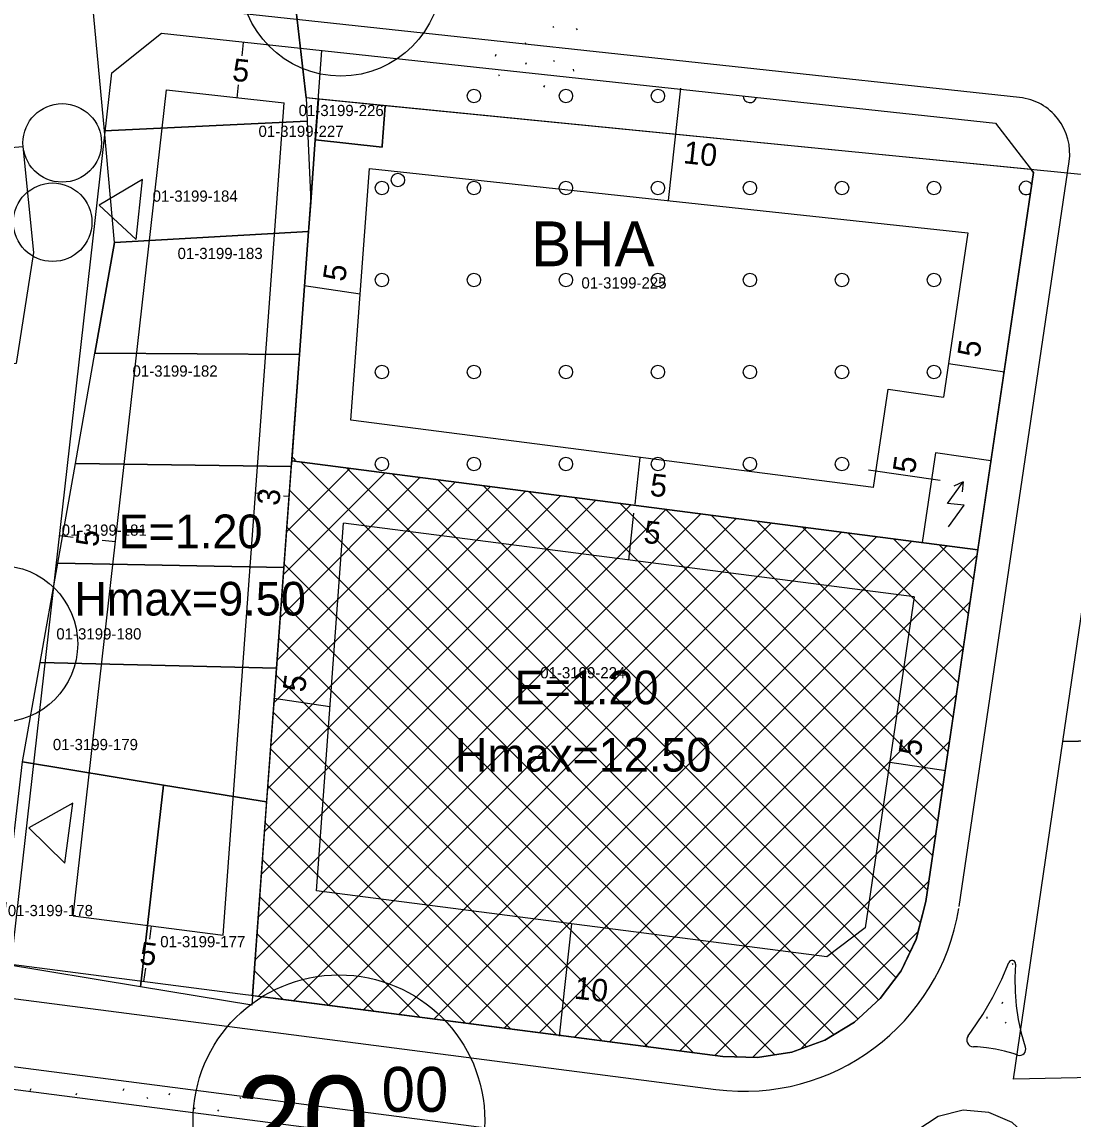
# Model space of a CAD drawing. Extents: x 419396 to 421519, y 4453567 to 4456767.
# Drawn here: x 420549.9 to 420643.6, y 4454412.1 to 4454509.9 of the extents above; entities that cross this region are included whole.
import ezdxf

# ---------------------------------------------------------------- set-up
doc = ezdxf.new("R2010")
doc.units = 0
for name, color, linetype in [('0_KADASTRO', 7, 'Continuous'), ('Level 16', 7, 'Continuous'), ('Level 20', 7, 'Continuous'), ('Level 29', 7, 'Continuous'), ('Level 30', 7, 'Continuous'), ('Level 33', 7, 'Continuous'), ('Level 34', 7, 'Continuous'), ('Level 41', 7, 'Continuous'), ('Level 54', 7, 'Continuous'), ('Level 55', 7, 'Continuous'), ('Level 57', 7, 'Continuous'), ('Level 58', 7, 'Continuous'), ('Level 59', 7, 'Continuous'), ('Level 62', 7, 'Continuous')]:
    doc.layers.add(name, color=color, linetype=linetype)

msp = doc.modelspace()

# ---------------------------------------------------------------- linework, layer by layer
at = {"layer": '0_KADASTRO'}
for p, q in [((420575.25, 4454503.09), (420575.34, 4454501.03)), ((420576.327, 4454502.984), (420575.25, 4454503.09)), ((420576.06, 4454499.35), (420576.327, 4454502.984)), ((420582.308, 4454502.393), (420576.341, 4454502.982)), ((420575.34, 4454501.03), (420575.66, 4454493.79)), ((420575.66, 4454493.79), (420576.06, 4454499.35)), ((420576.075, 4454499.348), (420576.06, 4454499.35)), ((420576.075, 4454499.348), (420582.03, 4454498.7)), ((420582.03, 4454498.7), (420576.075, 4454499.348)), ((420582.038, 4454498.804), (420582.03, 4454498.7)), ((420575.46, 4454491.18), (420558.18, 4454490.191)), ((420574.66, 4454480.21), (420575.46, 4454491.18)), ((420575.46, 4454491.18), (420574.66, 4454480.21)), ((420558.18, 4454490.191), (420556.43, 4454480.337)), ((420556.43, 4454480.337), (420574.66, 4454480.21)), ((420574.66, 4454480.21), (420573.969, 4454470.73)), ((420573.969, 4454470.73), (420573.93, 4454470.24)), ((420635.11, 4454462.82), (420573.969, 4454470.73)), ((420573.969, 4454470.73), (420635.11, 4454462.82)), ((420573.93, 4454470.24), (420573.27, 4454461.25)), ((420630.48, 4454431.47), (420635.11, 4454462.82)), ((420573.27, 4454461.25), (420572.61, 4454452.28)), ((420572.61, 4454452.28), (420571.73, 4454440.35)), ((420571.73, 4454440.35), (420570.471, 4454423.078)), ((420629.63, 4454428.1), (420630.48, 4454431.47)), ((420628.28, 4454425.3), (420629.63, 4454428.1)), ((420618.55, 4454418.05), (420621.47, 4454419.12)), ((420615.49, 4454417.56), (420618.55, 4454418.05))]:
    msp.add_line(p, q, dxfattribs=at)
for points in [[(420569.14, 4454565.51), (420569.5, 4454565.42), (420570.27, 4454565.24), (420582.81, 4454563.58), (420589.77, 4454562.72), (420592.41, 4454562.43), (420599.34, 4454561.49), (420608.15, 4454559.03), (420610.42, 4454557.8), (420613.89, 4454556.94), (420616.29, 4454556.26), (420636.26, 4454548.67), (420645.73, 4454545.84), (420661.16, 4454541.72), (420656.65, 4454512.89), (420657.07, 4454498.32), (420646.13, 4454499.11), (420645.5, 4454496.15), (420575.25, 4454503.09), (420573.91, 4454514.72), (420572.69, 4454525.26), (420569.77, 4454541.42)], [(420556.01, 4454513.89), (420558.948, 4454515.857), (420573.91, 4454514.72), (420575.25, 4454503.09), (420575.34, 4454501.03), (420557.27, 4454500.15)], [(420557.27, 4454500.15), (420575.34, 4454501.03), (420575.66, 4454493.79), (420575.46, 4454491.18), (420558.18, 4454490.191)], [(420526.048, 4454496.812), (420550.001, 4454498.767), (420550.958, 4454489.316), (420549.421, 4454479.43), (420528.239, 4454477.548), (420527.163, 4454487.06)], [(420556.43, 4454480.337), (420558.18, 4454490.191), (420575.46, 4454491.18), (420574.66, 4454480.21)], [(420554.681, 4454470.493), (420556.43, 4454480.337), (420574.66, 4454480.21), (420573.93, 4454470.24)], [(420642.702, 4454445.729), (420646.375, 4454470.84), (420664.341, 4454471.352), (420661.377, 4454446.113), (420656.716, 4454446.022)], [(420553.111, 4454461.628), (420554.681, 4454470.493), (420573.93, 4454470.24), (420573.27, 4454461.25)], [(420551.532, 4454452.772), (420553.111, 4454461.628), (420573.27, 4454461.25), (420572.61, 4454452.28)], [(420549.962, 4454443.907), (420551.532, 4454452.772), (420572.61, 4454452.28), (420571.73, 4454440.35), (420571.164, 4454440.44), (420562.543, 4454441.84)], [(420638.297, 4454415.625), (420642.702, 4454445.729), (420656.716, 4454446.022), (420655.88, 4454438.781), (420655.413, 4454433.395), (420655.32, 4454432.49), (420654.777, 4454427.052), (420653.851, 4454415.952)], [(420547.891, 4454425.945), (420548.01, 4454426.99), (420549.962, 4454443.907), (420562.543, 4454441.84), (420560.5, 4454423.87)], [(420560.5, 4454423.87), (420562.543, 4454441.84), (420571.164, 4454440.44), (420571.73, 4454440.35), (420570.41, 4454422.24)]]:
    msp.add_lwpolyline(points, close=True, dxfattribs=at)
for points in [[(420576.341, 4454502.982), (420576.082, 4454499.452), (420576.075, 4454499.348)], [(420582.03, 4454498.7), (420582.038, 4454498.804), (420582.308, 4454502.393)], [(420635.11, 4454462.82), (420640.08, 4454496.45), (420639.877, 4454496.705), (420582.308, 4454502.393), (420582.038, 4454498.804)], [(420576.06, 4454499.35), (420575.66, 4454493.79), (420575.46, 4454491.18)], [(420621.47, 4454419.12), (420624.12, 4454420.73), (420626.42, 4454422.82), (420628.28, 4454425.3)], [(420570.471, 4454423.078), (420612.39, 4454417.66), (420615.49, 4454417.56)]]:
    msp.add_lwpolyline(points, dxfattribs=at)
at = {"layer": 'Level 16'}
for p, q in [((420560.675, 4454495.825), (420556.802, 4454493.533)), ((420560.087, 4454490.457), (420560.675, 4454495.825)), ((420556.802, 4454493.533), (420560.087, 4454490.457)), ((420554.457, 4454440.245), (420550.532, 4454438.044)), ((420553.744, 4454434.892), (420554.457, 4454440.245)), ((420550.532, 4454438.044), (420553.744, 4454434.892))]:
    msp.add_line(p, q, dxfattribs=at)
at = {"layer": 'Level 20'}
for p, q in [((420569.644, 4454508.04), (420569.515, 4454506.847)), ((420554.493, 4454430.192), (420562.794, 4454503.795)), ((420562.794, 4454503.795), (420573.299, 4454502.661)), ((420569.107, 4454503.069), (420569.236, 4454504.262)), ((420607.558, 4454493.933), (420608.641, 4454503.947)), ((420567.858, 4454428.462), (420573.299, 4454502.661)), ((420579.247, 4454474.38), (420580.892, 4454496.812)), ((420580.892, 4454496.812), (420634.225, 4454491.054)), ((420634.225, 4454491.054), (420632.063, 4454476.413)), ((420580.07, 4454485.596), (420575.065, 4454486.336)), ((420637.507, 4454478.644), (420632.502, 4454479.384)), ((420625.819, 4454468.356), (420579.247, 4454474.38)), ((420604.561, 4454466.87), (420605.013, 4454471.047)), ((420631.747, 4454468.998), (420625.37, 4454469.918)), ((420570.75, 4454467.892), (420571.314, 4454467.828)), ((420573.733, 4454467.555), (420573.241, 4454467.61)), ((420604.004, 4454461.901), (420604.456, 4454466.077)), ((420576.171, 4454432.429), (420578.573, 4454465.191)), ((420629.435, 4454458.611), (420578.573, 4454465.191)), ((420553.283, 4454464.076), (420554.475, 4454463.942)), ((420558.252, 4454463.516), (420557.059, 4454463.65)), ((420629.435, 4454458.611), (420625.082, 4454429.124)), ((420577.372, 4454448.81), (420572.367, 4454449.55)), ((420632.264, 4454443.128), (420627.259, 4454443.868)), ((420621.67, 4454426.543), (420576.171, 4454432.429)), ((420554.493, 4454430.192), (420567.858, 4454428.462)), ((420561.436, 4454429.294), (420561.282, 4454428.103)), ((420597.837, 4454419.472), (420598.92, 4454429.486)), ((420625.082, 4454429.124), (420621.67, 4454426.543)), ((420560.795, 4454424.335), (420560.949, 4454425.525))]:
    msp.add_line(p, q, dxfattribs=at)
msp.add_lwpolyline([(420625.819, 4454468.356), (420627.118, 4454477.144), (420632.063, 4454476.413)], dxfattribs=at)
msp.add_circle((420583.427, 4454495.77), 0.6, dxfattribs=at)
at = {"layer": 'Level 29'}
for p, q in [((420557.933, 4454505.319), (420562.359, 4454508.871)), ((420562.359, 4454508.871), (420636.685, 4454500.846)), ((420548.973, 4454425.864), (420557.933, 4454505.319)), ((420636.685, 4454500.846), (420640.076, 4454496.453)), ((420640.076, 4454496.453), (420630.483, 4454431.473)), ((420630.483, 4454431.473), (420629.63, 4454428.097)), ((420629.63, 4454428.097), (420628.28, 4454425.301)), ((420569.376, 4454423.224), (420548.973, 4454425.864)), ((420628.28, 4454425.301), (420626.421, 4454422.815)), ((420572.777, 4454422.784), (420569.376, 4454423.224)), ((420612.385, 4454417.66), (420572.777, 4454422.784)), ((420626.421, 4454422.815), (420624.122, 4454420.73)), ((420624.122, 4454420.73), (420621.466, 4454419.123)), ((420621.466, 4454419.123), (420618.552, 4454418.052)), ((420615.488, 4454417.559), (420612.385, 4454417.66)), ((420618.552, 4454418.052), (420615.488, 4454417.559))]:
    msp.add_line(p, q, dxfattribs=at)
at = {"layer": 'Level 33'}
for centre in [(420590.204, 4454503.264), (420598.404, 4454503.264), (420606.604, 4454503.264), (420582.004, 4454495.063), (420590.204, 4454495.063), (420598.404, 4454495.063), (420606.604, 4454495.063), (420614.804, 4454495.063), (420623.004, 4454495.063), (420631.204, 4454495.063), (420582.004, 4454486.862), (420590.204, 4454486.862), (420598.404, 4454486.862), (420606.604, 4454486.862), (420614.804, 4454486.862), (420623.004, 4454486.862), (420631.204, 4454486.862), (420582.004, 4454478.661), (420590.204, 4454478.661), (420598.404, 4454478.661), (420606.604, 4454478.661), (420614.804, 4454478.661), (420623.004, 4454478.661), (420631.204, 4454478.661), (420582.004, 4454470.46), (420590.204, 4454470.46), (420598.404, 4454470.46), (420606.604, 4454470.46), (420614.804, 4454470.46), (420623.004, 4454470.46)]:
    msp.add_circle(centre, 0.6, dxfattribs=at)
for centre, start, end in [((420614.804, 4454503.264), 179.09343, 348.58178), ((420639.404, 4454495.063), 31.24295, 311.96083), ((420573.804, 4454470.46), 32.68842, 72.13819)]:
    msp.add_arc(centre, 0.6, start, end, dxfattribs=at)
at = {"layer": 'Level 34'}
for p, q in [((420574.812, 4454470.618), (420624.425, 4454421.005)), ((420573.224, 4454460.61), (420582.267, 4454469.653)), ((420573.504, 4454464.425), (420579.137, 4454470.058)), ((420578.873, 4454470.092), (420626.279, 4454422.686)), ((420582.934, 4454469.567), (420627.818, 4454424.683)), ((420572.384, 4454449.164), (420591.659, 4454468.438)), ((420572.664, 4454452.979), (420588.528, 4454468.843)), ((420572.944, 4454456.794), (420585.398, 4454469.248)), ((420586.995, 4454469.042), (420629.08, 4454426.957)), ((420591.056, 4454468.516), (420630.002, 4454429.57)), ((420571.825, 4454441.533), (420597.92, 4454467.628)), ((420572.105, 4454445.348), (420594.79, 4454468.033)), ((420573.775, 4454468.12), (420622.279, 4454419.615)), ((420595.116, 4454467.991), (420630.631, 4454432.476)), ((420599.177, 4454467.466), (420631.086, 4454435.557)), ((420570.985, 4454430.087), (420607.312, 4454466.413)), ((420571.265, 4454433.902), (420604.181, 4454466.818)), ((420571.545, 4454437.718), (420601.051, 4454467.223)), ((420603.238, 4454466.94), (420631.541, 4454438.638)), ((420607.299, 4454466.415), (420631.996, 4454441.718)), ((420570.706, 4454426.272), (420610.442, 4454466.008)), ((420570.985, 4454423.016), (420613.573, 4454465.603)), ((420611.36, 4454465.89), (420632.45, 4454444.799)), ((420573.533, 4454464.826), (420619.835, 4454418.524)), ((420574.116, 4454422.611), (420616.703, 4454465.198)), ((420577.246, 4454422.206), (420619.834, 4454464.793)), ((420615.421, 4454465.364), (420632.905, 4454447.88)), ((420619.482, 4454464.839), (420633.36, 4454450.961)), ((420580.377, 4454421.801), (420622.964, 4454464.388)), ((420583.507, 4454421.396), (420626.095, 4454463.983)), ((420586.638, 4454420.991), (420629.226, 4454463.578)), ((420623.543, 4454464.314), (420633.815, 4454454.041)), ((420627.603, 4454463.788), (420634.27, 4454457.122)), ((420589.769, 4454420.586), (420632.356, 4454463.173)), ((420631.664, 4454463.263), (420634.724, 4454460.203)), ((420573.291, 4454461.532), (420617.018, 4454417.805)), ((420592.899, 4454420.181), (420635.037, 4454462.319)), ((420590.597, 4454456.75), (420592.82, 4454458.973)), ((420573.05, 4454458.238), (420613.669, 4454417.618)), ((420596.03, 4454419.776), (420634.424, 4454458.171)), ((420572.808, 4454454.944), (420609.751, 4454418.001)), ((420599.16, 4454419.371), (420633.812, 4454454.023)), ((420572.567, 4454451.65), (420605.691, 4454418.526)), ((420602.291, 4454418.966), (420633.2, 4454449.875)), ((420572.325, 4454448.356), (420601.63, 4454419.051)), ((420572.084, 4454445.062), (420597.569, 4454419.577)), ((420605.421, 4454418.561), (420632.587, 4454445.727)), ((420571.842, 4454441.768), (420593.508, 4454420.102)), ((420608.552, 4454418.156), (420631.975, 4454441.579)), ((420571.6, 4454438.474), (420589.447, 4454420.627)), ((420611.682, 4454417.751), (420631.363, 4454437.431)), ((420571.359, 4454435.18), (420585.386, 4454421.153)), ((420615.041, 4454417.574), (420630.75, 4454433.283)), ((420571.117, 4454431.886), (420581.325, 4454421.678)), ((420570.876, 4454428.592), (420577.264, 4454422.203)), ((420619.347, 4454418.344), (420629.809, 4454428.807)), ((420570.634, 4454425.298), (420573.203, 4454422.729))]:
    msp.add_line(p, q, dxfattribs=at)
at = {"layer": 'Level 41'}
for p, q in [((420597.227, 4454509.469), (420597.298, 4454509.362)), ((420599.326, 4454509.277), (420599.397, 4454509.17)), ((420594.771, 4454508.016), (420594.842, 4454507.909)), ((420592.13, 4454506.823), (420592.201, 4454506.982)), ((420594.829, 4454506.094), (420594.901, 4454506.254)), ((420597.294, 4454506.439), (420597.365, 4454506.332)), ((420599.052, 4454505.648), (420599.07, 4454505.488)), ((420592.389, 4454505.178), (420592.459, 4454505.071)), ((420596.445, 4454504.034), (420596.517, 4454504.194)), ((420638.168, 4454425.949), (420638.239, 4454425.843)), ((420637.279, 4454422.374), (420637.35, 4454422.533)), ((420635.908, 4454421.199), (420635.926, 4454421.039)), ((420637.538, 4454420.729), (420637.608, 4454420.622)), ((420550.66, 4454414.64), (420550.73, 4454414.8)), ((420558.953, 4454414.64), (420559.023, 4454414.8)), ((420554.743, 4454414.232), (420554.814, 4454414.392)), ((420561.048, 4454414.024), (420561.119, 4454413.918)), ((420563.036, 4454414.232), (420563.107, 4454414.392)), ((420569.341, 4454414.024), (420569.412, 4454413.918)), ((420565.256, 4454413.095), (420565.327, 4454412.988)), ((420567.355, 4454412.903), (420567.426, 4454412.796)), ((420573.549, 4454413.095), (420573.62, 4454412.988)), ((420575.648, 4454412.903), (420575.719, 4454412.796))]:
    msp.add_line(p, q, dxfattribs=at)
at = {"layer": 'Level 54'}
for p, q in [((420632.412, 4454466.933), (420633.804, 4454468.867)), ((420633.891, 4454466.784), (420632.412, 4454466.933)), ((420632.5, 4454464.849), (420633.891, 4454466.784))]:
    msp.add_line(p, q, dxfattribs=at)
for points in [[(420633.804, 4454468.867), (420632.988, 4454468.499)], [(420633.804, 4454468.867), (420633.715, 4454467.98)]]:
    msp.add_lwpolyline(points, dxfattribs=at)
at = {"layer": 'Level 55'}
for centre in [(420553.511, 4454499.078), (420552.656, 4454492.007)]:
    msp.add_circle(centre, 3.5, dxfattribs=at)
at = {"layer": 'Level 57'}
msp.add_lwpolyline([(420636.279, 4454470.735), (420631.333, 4454471.466), (420630.15, 4454463.459)], dxfattribs=at)
at = {"layer": 'Level 58'}
for centre, radius in [((420578.337, 4454514.038), 9), ((420547.889, 4454454.424), 7), ((420578.174, 4454411.931), 13)]:
    msp.add_circle(centre, radius, dxfattribs=at)
at = {"layer": 'Level 59'}
for p, q in [((420570.472, 4454423.082), (420576.65, 4454507.328)), ((420635.11, 4454462.817), (420573.966, 4454470.727))]:
    msp.add_line(p, q, dxfattribs=at)
at = {"layer": 'Level 62'}
for p, q in [((420638.843, 4454503.131), (420542.703, 4454513.511)), ((420633.451, 4454431.038), (420643.253, 4454497.429)), ((420450.411, 4454429.543), (420609.289, 4454408.988)), ((420466.595, 4454425.433), (420611.27, 4454406.715)), ((420637.258, 4454424.54), (420637.876, 4454426.026)), ((420638.486, 4454425.886), (420638.416, 4454424.685)), ((420533.207, 4454424.881), (420611.779, 4454414.716)), ((420636.463, 4454422.936), (420637.258, 4454424.54)), ((420638.416, 4454424.685), (420638.431, 4454423.432)), ((420638.431, 4454423.432), (420638.532, 4454422.183)), ((420635.563, 4454421.389), (420636.463, 4454422.936)), ((420634.562, 4454419.905), (420635.563, 4454421.389)), ((420638.532, 4454422.183), (420638.719, 4454420.944)), ((420638.719, 4454420.944), (420638.991, 4454419.721)), ((420634.254, 4454419.508), (420634.562, 4454419.905)), ((420638.991, 4454419.721), (420639.347, 4454418.519)), ((420635.087, 4454418.505), (420634.728, 4454418.513)), ((420635.895, 4454418.436), (420635.087, 4454418.505)), ((420639.347, 4454418.519), (420639.357, 4454418.493)), ((420636.697, 4454418.316), (420635.895, 4454418.436)), ((420637.491, 4454418.146), (420636.697, 4454418.316)), ((420638.272, 4454417.927), (420637.491, 4454418.146)), ((420638.668, 4454417.789), (420638.272, 4454417.927))]:
    msp.add_line(p, q, dxfattribs=at)
msp.add_lwpolyline([(420641.339, 4454405.941), (420640.962, 4454408.198), (420639.873, 4454410.211), (420638.189, 4454411.761), (420636.094, 4454412.68), (420633.813, 4454412.869), (420631.595, 4454412.307), (420629.679, 4454411.056), (420628.273, 4454409.25), (420627.53, 4454407.085), (420627.53, 4454404.797), (420628.273, 4454402.633), (420629.679, 4454400.827), (420631.595, 4454399.575), (420633.813, 4454399.014), (420636.094, 4454399.203), (420638.189, 4454400.122), (420639.873, 4454401.672), (420640.962, 4454403.684), (420641.339, 4454405.941)], dxfattribs=at)
for centre, radius, start, end in [((420638.306, 4454498.159), 5, 351.60158, 83.83769), ((420614.268, 4454433.957), 19.401, 262.62819, 350.75643), ((420638.169, 4454425.904), 0.317, 356.69921, 157.42678), ((420634.742, 4454419.13), 0.617, 142.19288, 268.69918), ((420638.847, 4454418.303), 0.544, 250.75043, 20.47032)]:
    msp.add_arc(centre, radius, start, end, dxfattribs=at)

# ---------------------------------------------------------------- texts
at = {"layer": '0_KADASTRO'}
for s, p in [('01-3199-226', (420574.581, 4454501.472)), ('01-3199-227', (420571.005, 4454499.615)), ('01-3199-184', (420561.569, 4454493.838)), ('01-3199-183', (420563.791, 4454488.728)), ('01-3199-225', (420599.787, 4454486.102)), ('01-3199-182', (420559.778, 4454478.248)), ('01-3199-181', (420553.465, 4454464.069)), ('01-3199-180', (420552.987, 4454454.822)), ('01-3199-224', (420596.114, 4454451.359)), ('01-3199-179', (420552.677, 4454444.959)), ('01-3199-178', (420548.664, 4454430.164)), ('01-3199-177', (420562.247, 4454427.39))]:
    msp.add_text(s, height=1, dxfattribs=at).set_placement(p)
at = {"layer": 'Level 20'}
for s, rotation, p in [('5', 353.8377, (420568.606, 4454504.632)), ('10', 353.8377, (420608.805, 4454497.278)), ('5', 81.60156, (420578.707, 4454486.654)), ('5', 81.60156, (420635.256, 4454479.884)), ('5', 81.60156, (420629.492, 4454469.552)), ('5', 353.8377, (420605.831, 4454467.641)), ('3', 83.56527, (420572.835, 4454466.687)), ('5', 353.8377, (420605.268, 4454463.446)), ('5', 83.56526, (420556.686, 4454463.021)), ('5', 81.60156, (420575.121, 4454450.05)), ('5', 81.60156, (420630.013, 4454444.368)), ('5', 352.62819, (420560.326, 4454425.908)), ('10', 353.8377, (420599.084, 4454422.817))]:
    msp.add_text(s, height=2, rotation=rotation, dxfattribs=at).set_placement(p)
at = {"layer": 'Level 30'}
for s, p in [('E=1.20', (420558.533, 4454462.959)), ('Hmax=9.50', (420554.596, 4454456.959)), ('E=1.20', (420593.824, 4454449.046)), ('Hmax=12.50', (420588.516, 4454443.046))]:
    msp.add_text(s, height=3, dxfattribs=at).set_placement(p)
at = {"layer": 'Level 33'}
msp.add_text('BHA', height=4, dxfattribs=at).set_placement((420595.307, 4454488.085))
at = {"layer": 'Level 58'}
for s, height, p in [('00', 3.9967, (420581.971, 4454412.731)), ('20', 7.9934, (420568.982, 4454407.935))]:
    msp.add_text(s, height=height, dxfattribs=at).set_placement(p)

doc.saveas('drawing.dxf')
